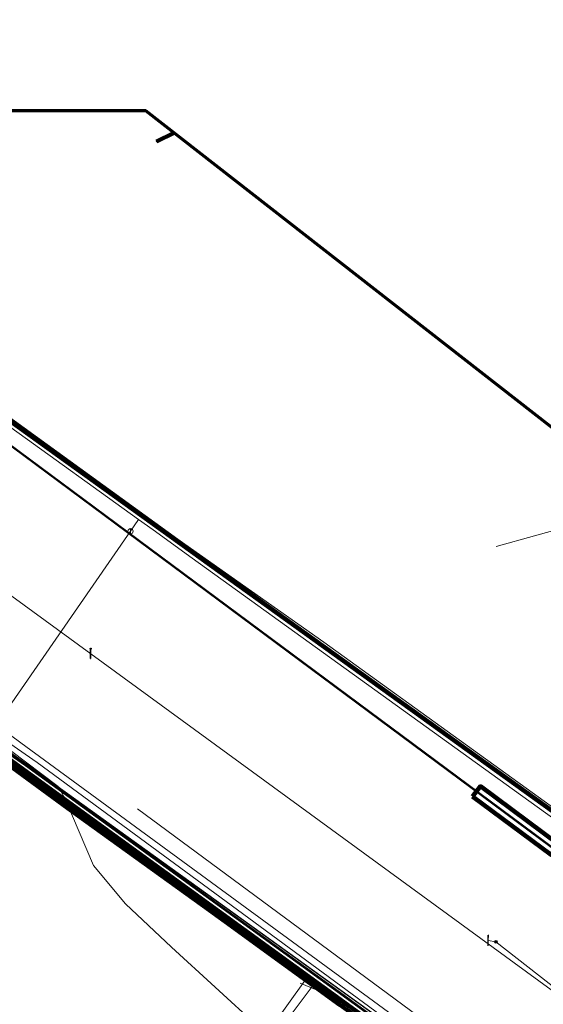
# Model space of a CAD drawing. Extents: x 152558 to 154479, y 462974 to 463683.
# Tile 588 of 638: x 154174 to 154215, y 463607 to 463683. Entities that reach past the tile are written whole.
import ezdxf
from ezdxf.lldxf.tags import DXFTag

# ---------------------------------------------------------------- set-up
doc = ezdxf.new("R2010")
doc.units = 0
doc.header["$LTSCALE"] = 0.2
doc.layers.get('0').update_dxf_attribs({"linetype": 'CONTINUOUS'})
for name, color, linetype, lineweight in [('B-RO-KL-DATA_COAXIAAL_17_ZIGGO BV-G', 90, 'KL-DATA-N', 18), ('B-RO-KL-DATA_EUROFIBER NEDERLAND BV-G', 90, 'KL-DATA-N', 18), ('B-RO-KL-DATA_HULPSTUK_KPN BV-S', 90, 'CONTINUOUS', 25), ('B-RO-KL-DATA_KABELBED_KPN BV-G', 90, 'CONTINUOUS', 100), ('B-RO-KL-DATA_KABELBED_ZIGGO BV-G', 90, 'CONTINUOUS', 100), ('B-RO-KL-DATA_REGGEFIBER OPERATOR BV-G', 90, 'KL-DATA-N', 18), ('B-RO-KL-DATA_STEDIN NETBEHEER BV-G', 90, 'KL-DATA-N', 18), ('B-RO-KL-ET_HS_50 KV_STEDIN NETBEHEER BV-G', 10, 'KL-HS-N', 18), ('B-RO-KL-ET_HS_MANTELBUIS_PVC_125_STEDIN NETBEHEER BV-G', 10, 'CONTINUOUS', 100), ('B-RO-KL-ET_LS_230 V_GEMEENTE AMERSFOORT-G', 190, 'KL-LS-N', 18), ('B-RO-KL-ET_LS_400 V_STEDIN NETBEHEER BV-G', 190, 'KL-LS-N', 18), ('B-RO-KL-ET_LS_GEMEENTE AMERSFOORT-S', 190, 'CONTINUOUS', 25), ('B-RO-KL-ET_LS_HULPSTUK_GEMEENTE AMERSFOORT-S', 190, 'CONTINUOUS', 25), ('B-RO-KL-ET_LS_MANTELBUIS_PVC_125_STEDIN NETBEHEER BV-G', 190, 'CONTINUOUS', 100), ('B-RO-KL-ET_MS_10 KV_STEDIN NETBEHEER BV-G', 130, 'KL-MS-N', 18), ('B-RO-KL-GAS_HD_STAAL_324_8 BAR_STEDIN NETBEHEER BV-G', 30, 'KL-GAS-HD-N', 18), ('B-RO-KL-GAS_LD_ASBESTCEMENT_292_0.1 BAR_STEDIN NETBEHEER BV-G', 50, 'KL-GAS-LD-N', 18), ('B-RO-KL-GAS_LD_GRIJS GIETIJZER_118_0.1 BAR_STEDIN NETBEHEER BV-G', 50, 'KL-GAS-LD-N', 18), ('B-RO-KL-GAS_LD_PVC_200_0.1 BAR_STEDIN NETBEHEER BV-G', 50, 'KL-GAS-LD-N', 18), ('B-RO-KL-WATER_100_VITENS-G', 170, 'KL-WATER-N', 18), ('B-RO-KL-WATER_63_VITENS-G', 170, 'KL-WATER-N', 18), ('B-RO-KL-WATER_HULPSTUK_VITENS-S', 170, 'CONTINUOUS', 25), ('B-RO-OG-INFO_ORIENTATIEPOLYGOON-GV', 7, 'CONTINUOUS', 70), ('B-RO-OG-INFO_VITENS-S', 7, 'CONTINUOUS', 25)]:
    doc.layers.add(name, color=color, linetype=linetype, lineweight=lineweight)
doc.styles.add('NLCS-ISO', font='NLCS-ISO.ttf')
tags = doc.linetypes.add('KL-DATA-N', pattern='A,4,-1,[101,NLCS.SHX,S=0.5,R=0,X=0,Y=0],-1,4,-1,["D",Standard,S=1,R=0,X=-0.25,Y=-0.5],-1.5', length=12.5).pattern_tags.tags
tags[18] = DXFTag(74, 10)
tags = doc.linetypes.add('KL-GAS-HD-N', pattern='A,4,-1,[69,NLCS.SHX,S=0.5,R=0,X=0,Y=0],-1,4,-1,["H",Standard,S=1,R=0,X=0,Y=-0.5],-2', length=13).pattern_tags.tags
tags[18] = DXFTag(74, 10)
tags = doc.linetypes.add('KL-GAS-LD-N', pattern='A,4,-1,[69,NLCS.SHX,S=0.5,R=0,X=0,Y=0],-1,4,-1,["L",Standard,S=1,R=0,X=0.25,Y=-0.5],-2', length=13).pattern_tags.tags
tags[18] = DXFTag(74, 10)
tags = doc.linetypes.add('KL-HS-N', pattern='A,4,-1,[103,NLCS.SHX,S=0.75,R=0,X=0,Y=0],-1,4,-1,["H",Standard,S=1,R=0,X=0,Y=-0.5],-2', length=13).pattern_tags.tags
tags[18] = DXFTag(74, 10)
tags = doc.linetypes.add('KL-LS-N', pattern='A,4,-1,[103,NLCS.SHX,S=0.75,R=0,X=0,Y=0],-1,4,-1,["L",Standard,S=1,R=0,X=0,Y=-0.5],-2', length=13).pattern_tags.tags
tags[18] = DXFTag(74, 10)
tags = doc.linetypes.add('KL-MS-N', pattern='A,4,-1,[103,NLCS.SHX,S=0.75,R=0,X=0,Y=0],-1,4,-1,["M",Standard,S=1,R=0,X=0,Y=-0.5],-2', length=13).pattern_tags.tags
tags[18] = DXFTag(74, 10)
doc.linetypes.add('KL-WATER-N', pattern='A,7,-0.5,[168,NLCS.SHX,S=0.75,R=0,X=0.75,Y=0],-2', length=9.5)

# ---------------------------------------------------------------- blocks, each defined once
blk = doc.blocks.new('SKL-WTB_HULP_AFSLUITER-SO')
at = {"color": 0, "linetype": 'ByBlock', "lineweight": 18}
blk.add_lwpolyline([(0, 0.8), (0, -0.8)], dxfattribs=at)
blk.add_circle((0, 0), 1, dxfattribs=at)
at = {"color": 0, "linetype": 'ByBlock', "lineweight": 18, "style": 'NLCS-ISO', "flags": 1}
for tag, p in [('TYPE', (1.5, 0)), ('OMSCHRIJVING', (1.5, -3)), ('LABEL', (1.5, -1.5))]:
    blk.add_attdef(tag, p, '', height=1, dxfattribs=at)
blk = doc.blocks.new('SKL-WTB_HULP_OVERIG-SO')
at = {"color": 0, "linetype": 'ByBlock', "lineweight": 18}
for points in [[(-0.14, 0.14), (0.14, -0.14)], [(0.14, 0.14), (-0.14, -0.14)]]:
    blk.add_lwpolyline(points, dxfattribs=at)
at = {"color": 0, "linetype": 'ByBlock', "lineweight": 18, "style": 'NLCS-ISO', "flags": 1}
for tag, p in [('TYPE', (1.5, 0)), ('OMSCHRIJVING', (1.5, -3)), ('LABEL', (1.5, -1.5))]:
    blk.add_attdef(tag, p, '', height=1, dxfattribs=at)
blk = doc.blocks.new('SKL-WTB_HULP_MOF-SO')
at = {"linetype": 'ByBlock', "lineweight": 18}
h = blk.add_hatch(color=0, dxfattribs=at)
h.dxf.hatch_style = 1
h.paths.add_polyline_path([(-0.5625, 0, 1), (0.5625, 0, 1)])
at = {"color": 0, "linetype": 'ByBlock', "lineweight": 18}
blk.add_circle((0, 0), 0.5625, dxfattribs=at)
at = {"color": 0, "linetype": 'ByBlock', "lineweight": 18, "style": 'NLCS-ISO', "flags": 1}
for tag, p in [('TYPE', (1.5, 0)), ('OMSCHRIJVING', (1.5, -3)), ('LABEL', (1.5, -1.5))]:
    blk.add_attdef(tag, p, '', height=1, dxfattribs=at)
blk = doc.blocks.new('SKL-ET_LS_MAST-SO')
for p, q in [((-0.05, 2.07), (0.05, 2.07)), ((-0.05, -2), (0.05, -2))]:
    blk.add_line(p, q)
for points in [[(-0.18, 1.76), (-0.22, 1.76), (-0.22, 1.84), (-0.18, 1.84), (-0.18, 1.79)], [(-0.18, 1.49), (-0.22, 1.49), (-0.22, 1.57), (-0.18, 1.57), (-0.18, 1.52)], [(-0.18, 1.79), (-0.05, 1.79)], [(-0.18, 1.76), (-0.05, 1.76)], [(-0.18, 1.52), (-0.05, 1.52)], [(-0.18, 1.49), (-0.05, 1.49)], [(-0.05, -2), (-0.05, 2.07)], [(0.05, -2), (0.05, 2.07)], [(0.18, 1.92), (0.05, 1.92)], [(0.18, 1.89), (0.05, 1.89)], [(0.18, 1.66), (0.05, 1.66)], [(0.18, 1.63), (0.05, 1.63)], [(0.18, 1.39), (0.05, 1.39)], [(0.18, 1.36), (0.05, 1.36)], [(0.18, 1.89), (0.22, 1.89), (0.22, 1.97), (0.18, 1.97), (0.18, 1.92)], [(0.18, 1.63), (0.22, 1.63), (0.22, 1.71), (0.18, 1.71), (0.18, 1.66)], [(0.18, 1.36), (0.22, 1.36), (0.22, 1.44), (0.18, 1.44), (0.18, 1.39)]]:
    blk.add_lwpolyline(points)
blk = doc.blocks.new('SOG-INFO_OVERIG-SO')
at = {"color": 0, "linetype": 'ByBlock', "lineweight": 18}
for points in [[(-0.14, 0.14), (0.14, -0.14)], [(0.14, 0.14), (-0.14, -0.14)]]:
    blk.add_lwpolyline(points, dxfattribs=at)
at = {"color": 0, "linetype": 'ByBlock', "lineweight": 18, "style": 'NLCS-ISO', "flags": 1}
for tag, p in [('TYPE', (1.5, 0)), ('OMSCHRIJVING', (1.5, -3)), ('LABEL', (1.5, -1.5))]:
    blk.add_attdef(tag, p, '', height=1, dxfattribs=at)

msp = doc.modelspace()

# ---------------------------------------------------------------- linework, layer by layer
at = {"layer": 'B-RO-KL-DATA_COAXIAAL_17_ZIGGO BV-G', "flags": 128}
msp.add_lwpolyline([(154111.36, 463663.201), (154111.431, 463663.137), (154112.96, 463661.764), (154116.12, 463665.828), (154117.404, 463664.898), (154119.295, 463663.667), (154119.56, 463663.494), (154123.908, 463660.665), (154125.074, 463659.852), (154125.509, 463659.549), (154132.057, 463654.982), (154132.334, 463654.789), (154134.419, 463653.335), (154147.651, 463644.466), (154167.343, 463630.424), (154167.427, 463630.364), (154167.762, 463629.949), (154167.976, 463629.799), (154173.014, 463626.114), (154177.976, 463622.514), (154188.915, 463614.629), (154198.892, 463607.342), (154203.201, 463604.291), (154207.556, 463601.033), (154207.958, 463598.873), (154210.195, 463593.142), (154210.433, 463592.459), (154208.949, 463590.724), (154208.83, 463590.282), (154208.35, 463589.409), (154207.279, 463587.795), (154241.917, 463562.275), (154242.032, 463562.424), (154243.22, 463561.51), (154243.124, 463561.386), (154242.771, 463560.926)], dxfattribs=at)
at = {"layer": 'B-RO-KL-DATA_EUROFIBER NEDERLAND BV-G', "flags": 128}
for points in [[(154387.4, 463504.4), (154387.5, 463504.4), (154382.7, 463508.4), (154380.9, 463508.7), (154377.6, 463506.3), (154355.8, 463478.9), (154350.1, 463476.9), (154350.5, 463477.3), (154336.2, 463489.6), (154331.7, 463495.4), (154327.9, 463498.7), (154321.7, 463503.6), (154280.1, 463546.4), (154274.9, 463550), (154263.4, 463559.6), (154209.5, 463599.8), (154209.2, 463601.1), (154160.7, 463636), (154142.8, 463648.5), (154125.553, 463660.463), (154123.861, 463657.959), (154121.5, 463656), (154129.1, 463648.8)], [(154125.551, 463660.464), (154142.782, 463648.49), (154160.69, 463635.979), (154209.193, 463601.09), (154209.49, 463599.861)], [(154210.89, 463642.54), (154222.662, 463645.837)]]:
    msp.add_lwpolyline(points, dxfattribs=at)
at = {"layer": 'B-RO-KL-DATA_KABELBED_KPN BV-G', "flags": 128}
for points in [[(154140.305, 463676), (154140.308, 463675.998), (154163.942, 463659.089), (154227.071, 463613.697), (154256.071, 463592.315), (154283.61, 463575.304), (154287.082, 463573.159)], [(154184.807, 463673.652), (154186.175, 463674.303)], [(154169.412, 463629.07), (154173.494, 463626.206), (154199.488, 463607.352), (154207.861, 463601.253)]]:
    msp.add_lwpolyline(points, dxfattribs=at)
at = {"layer": 'B-RO-KL-DATA_KABELBED_ZIGGO BV-G', "flags": 128}
msp.add_lwpolyline([(154167.343, 463630.424), (154167.762, 463629.949), (154198.892, 463607.342), (154203.201, 463604.291), (154207.556, 463601.033), (154207.958, 463598.873), (154210.433, 463592.459), (154208.949, 463590.724), (154208.83, 463590.282), (154208.35, 463589.409), (154207.279, 463587.795)], dxfattribs=at)
at = {"layer": 'B-RO-KL-DATA_REGGEFIBER OPERATOR BV-G', "flags": 128}
for points in [[(154111.283, 463662.884), (154114.147, 463667.102), (154119.56, 463663.634), (154125.249, 463659.635), (154134.269, 463653.36), (154146.026, 463645.418), (154169.014, 463628.966), (154196.318, 463609.362), (154207.276, 463601.329), (154206.933, 463600.871), (154201.06, 463592.779), (154201.299, 463592.553), (154208.28, 463587.537), (154242.719, 463562.202), (154243.446, 463561.667)], [(154186.894, 463596.204), (154196.318, 463609.362), (154169.014, 463628.966)]]:
    msp.add_lwpolyline(points, dxfattribs=at)
at = {"layer": 'B-RO-KL-DATA_STEDIN NETBEHEER BV-G', "flags": 128}
for points in [[(154101.139, 463676), (154108.701, 463670.885), (154128.866, 463658.39), (154144.171, 463647.848), (154147.28, 463645.167), (154167.338, 463630.692), (154243.914, 463575.249), (154258.828, 463564.248)], [(154140.306, 463676), (154140.309, 463675.998), (154163.884, 463659.008), (154197.658, 463635.209), (154243.618, 463602.026)]]:
    msp.add_lwpolyline(points, dxfattribs=at)
at = {"layer": 'B-RO-KL-ET_HS_50 KV_STEDIN NETBEHEER BV-G', "flags": 128}
for points in [[(154217.296, 463594.791), (154199.435, 463607.811), (154174.743, 463625.703), (154138.431, 463650.906), (154122.512, 463662.046), (154101.448, 463676)], [(154217.325, 463594.831), (154199.464, 463607.851), (154174.772, 463625.744), (154138.46, 463650.947), (154122.54, 463662.087), (154101.539, 463676)], [(154217.354, 463594.871), (154199.493, 463607.891), (154174.801, 463625.785), (154138.489, 463650.988), (154122.568, 463662.128), (154101.629, 463676)], [(154137.77, 463676), (154145.252, 463670.73), (154161.735, 463659.556), (154163.15, 463657.996), (154243.261, 463598.53), (154255.578, 463590.219), (154268.542, 463582.468), (154270.692, 463580.364), (154272.845, 463579.057), (154273.236, 463579.028), (154276.082, 463579.892), (154276.553, 463579.963), (154276.859, 463579.919), (154277.028, 463579.77), (154277.263, 463579.418), (154290.524, 463570.527), (154305.199, 463560.961), (154331.257, 463542.925), (154337.134, 463538.991), (154341.497, 463537.574), (154342.387, 463537.372), (154343.016, 463537.118), (154359.786, 463523.6), (154363.01, 463521.034), (154365.145, 463518.911), (154370.059, 463513.738), (154375.135, 463507.736), (154376.375, 463507.248), (154376.758, 463504.926), (154378.726, 463503.04), (154376.099, 463500), (154355.244, 463474.906), (154357.016, 463473.41)], [(154137.869, 463676), (154139.746, 463674.682), (154145.28, 463670.771), (154161.768, 463659.594), (154163.184, 463658.033), (154243.29, 463598.571), (154255.605, 463590.261), (154268.573, 463582.508), (154270.723, 463580.404), (154272.861, 463579.106), (154273.23, 463579.079), (154276.071, 463579.941), (154276.553, 463580.014), (154276.881, 463579.966), (154277.066, 463579.803), (154277.299, 463579.454), (154290.586, 463570.546), (154305.23, 463561), (154331.301, 463542.955), (154337.156, 463539.036), (154341.501, 463537.624), (154342.402, 463537.42), (154343.042, 463537.162), (154359.817, 463523.639), (154363.043, 463521.071), (154365.181, 463518.946), (154370.096, 463513.771), (154375.167, 463507.775), (154376.418, 463507.276), (154376.801, 463504.954), (154378.795, 463503.043), (154376.165, 463500), (154356.46, 463476.29), (154355.3, 463475.5), (154353.9, 463475.46), (154352.27, 463475.33), (154350.94, 463474.39), (154348.45, 463471.48)], [(154369.424, 463516.11), (154359.848, 463523.678), (154343.068, 463537.206), (154342.417, 463537.468), (154341.505, 463537.674), (154337.178, 463539.081), (154331.322, 463542.994), (154305.261, 463561.039), (154290.648, 463570.565), (154277.335, 463579.49), (154277.104, 463579.836), (154276.903, 463580.013), (154276.553, 463580.065), (154276.06, 463579.99), (154273.224, 463579.13), (154272.877, 463579.155), (154270.754, 463580.444), (154268.604, 463582.548), (154255.632, 463590.303), (154243.319, 463598.612), (154163.218, 463658.07), (154161.801, 463659.632), (154145.308, 463670.812), (154139.775, 463674.723), (154137.956, 463676)]]:
    msp.add_lwpolyline(points, dxfattribs=at)
at = {"layer": 'B-RO-KL-ET_HS_MANTELBUIS_PVC_125_STEDIN NETBEHEER BV-G', "flags": 128}
msp.add_lwpolyline([(154209.084, 463623.341), (154215.106, 463618.869), (154215.702, 463619.671), (154209.68, 463624.143), (154209.084, 463623.341)], dxfattribs=at)
at = {"layer": 'B-RO-KL-ET_LS_230 V_GEMEENTE AMERSFOORT-G', "flags": 128}
for points in [[(154210.875, 463612.181), (154210.288, 463612.297)], [(154242.911, 463588.427), (154229.181, 463598.169), (154216.591, 463607.701), (154210.867, 463612.185)]]:
    msp.add_lwpolyline(points, dxfattribs=at)
at = {"layer": 'B-RO-KL-ET_LS_400 V_STEDIN NETBEHEER BV-G', "flags": 128}
for points in [[(154258.021, 463564.134), (154237.322, 463579.498), (154237.261, 463579.561), (154237.227, 463579.642), (154237.222, 463579.729), (154237.271, 463579.849), (154238.728, 463581.755), (154242.121, 463586.342), (154239.662, 463590.586), (154157.763, 463650.343), (154139.994, 463662.389), (154120.006, 463676)], [(154111.368, 463669.155), (154117.342, 463664.772), (154123.687, 463660.617), (154125.275, 463659.518), (154133.356, 463653.913), (154135.76, 463652.245), (154140.227, 463649.147), (154143.927, 463646.581), (154167.927, 463629.731), (154172.946, 463626.014), (154177.928, 463622.355), (154188.817, 463614.512), (154196.756, 463608.763), (154197.161, 463608.469), (154198.844, 463607.251), (154199.61, 463606.819), (154200.541, 463606.455), (154201.512, 463606.227), (154202.029, 463606.154), (154202.78, 463605.994), (154203.36, 463605.775), (154203.797, 463605.476)], [(154196.756, 463608.763), (154195.239, 463606.71)], [(154195.848, 463609.01), (154197.161, 463608.469)]]:
    msp.add_lwpolyline(points, dxfattribs=at)
at = {"layer": 'B-RO-KL-ET_LS_MANTELBUIS_PVC_125_STEDIN NETBEHEER BV-G', "flags": 128}
msp.add_lwpolyline([(154209.084, 463623.341), (154215.106, 463618.869), (154215.702, 463619.671), (154209.68, 463624.143), (154209.084, 463623.341)], dxfattribs=at)
at = {"layer": 'B-RO-KL-ET_MS_10 KV_STEDIN NETBEHEER BV-G', "flags": 128}
for points in [[(154212.595, 463597.285), (154167.309, 463630.652), (154147.249, 463645.128), (154144.14, 463647.808), (154128.838, 463658.349), (154108.674, 463670.843), (154101.05, 463676)], [(154214.306, 463596.301), (154212.623, 463597.327), (154167.338, 463630.692), (154147.28, 463645.167), (154144.171, 463647.848), (154128.866, 463658.39), (154108.701, 463670.885), (154101.139, 463676)], [(154219.294, 463592.905), (154214.333, 463596.343), (154212.651, 463597.369), (154167.367, 463630.732), (154147.311, 463645.206), (154144.202, 463647.888), (154128.894, 463658.431), (154108.728, 463670.927), (154101.228, 463676)]]:
    msp.add_lwpolyline(points, dxfattribs=at)
at = {"layer": 'B-RO-KL-GAS_HD_STAAL_324_8 BAR_STEDIN NETBEHEER BV-G', "flags": 128}
msp.add_lwpolyline([(154104.859, 463676), (154109.866, 463672.632), (154148.55, 463646.643), (154174.4, 463627.465), (154210.275, 463601.19)], dxfattribs=at)
at = {"layer": 'B-RO-KL-GAS_LD_ASBESTCEMENT_292_0.1 BAR_STEDIN NETBEHEER BV-G', "flags": 128}
msp.add_lwpolyline([(154183.347, 463622.402), (154250.065, 463573.122)], dxfattribs=at)
at = {"layer": 'B-RO-KL-GAS_LD_GRIJS GIETIJZER_118_0.1 BAR_STEDIN NETBEHEER BV-G', "flags": 128}
msp.add_lwpolyline([(154140.485, 463676), (154146.618, 463671.956), (154147.978, 463670.97), (154148.365, 463670.69), (154148.379, 463670.68), (154168.878, 463655.831), (154238.092, 463605.685), (154239.401, 463605.105)], dxfattribs=at)
at = {"layer": 'B-RO-KL-GAS_LD_PVC_200_0.1 BAR_STEDIN NETBEHEER BV-G', "flags": 128}
msp.add_lwpolyline([(154102.856, 463676), (154116.675, 463666.86), (154124.672, 463661.318), (154125.907, 463660.462), (154133.51, 463655.193), (154169.08, 463630.516), (154175.649, 463625.955), (154206.417, 463603.324)], dxfattribs=at)
at = {"layer": 'B-RO-KL-WATER_100_VITENS-G', "flags": 128}
for points in [[(154139.899, 463676), (154141.293, 463674.995), (154142.308, 463674.264), (154148.747, 463669.623), (154173.631, 463651.688), (154183.443, 463644.617)], [(154183.443, 463644.617), (154182.823, 463643.721)], [(154183.443, 463644.617), (154184.55, 463643.82), (154187.561, 463641.65), (154211.668, 463624.276), (154224.268, 463615.195)], [(154182.823, 463643.721), (154171.798, 463627.799), (154170.628, 463626.11)]]:
    msp.add_lwpolyline(points, dxfattribs=at)
at = {"layer": 'B-RO-KL-WATER_63_VITENS-G', "flags": 128}
msp.add_lwpolyline([(154171.798, 463627.799), (154171.773, 463627.858), (154172.043, 463628.233), (154173.594, 463626.891), (154177.264, 463624.117), (154177.782, 463623.23), (154179.986, 463618.056), (154182.421, 463615.104), (154185.96, 463611.794), (154192.679, 463605.65), (154197.754, 463600.394), (154198.182, 463599.831), (154198.182, 463599.039), (154195.585, 463595.522), (154190.884, 463589.153)], dxfattribs=at)
at = {"layer": 'B-RO-OG-INFO_ORIENTATIEPOLYGOON-GV', "flags": 128}
msp.add_lwpolyline([(152558, 463387), (153001, 463152), (154184, 462974), (154479, 462991), (154348, 463253), (154416, 463495), (154184, 463676), (154096, 463676), (153945, 463663), (153854, 463451), (153015, 463683), (152584, 463595)], close=True, dxfattribs=at)

# ---------------------------------------------------------------- block references
at = {"layer": 'B-RO-KL-DATA_HULPSTUK_KPN BV-S', "xscale": 0.2, "yscale": 0.2, "zscale": 0.2}
msp.add_blockref('SKL-WTB_HULP_OVERIG-SO', (154184.807, 463673.652), dxfattribs=at)
at = {"layer": 'B-RO-KL-ET_LS_GEMEENTE AMERSFOORT-S', "xscale": 0.2, "yscale": 0.2, "zscale": 0.2}
for p in [(154179.763, 463634.336), (154210.281, 463612.294)]:
    msp.add_blockref('SKL-ET_LS_MAST-SO', p, dxfattribs=at)
at = {"layer": 'B-RO-KL-ET_LS_HULPSTUK_GEMEENTE AMERSFOORT-S', "xscale": 0.2, "yscale": 0.2, "zscale": 0.2}
msp.add_blockref('SKL-WTB_HULP_MOF-SO', (154210.875, 463612.192), dxfattribs=at)
at = {"layer": 'B-RO-KL-WATER_HULPSTUK_VITENS-S', "xscale": 0.2, "yscale": 0.2, "zscale": 0.2}
for name, p in [('SKL-WTB_HULP_AFSLUITER-SO', (154182.823, 463643.721)), ('SKL-WTB_HULP_OVERIG-SO', (154211.668, 463624.276))]:
    msp.add_blockref(name, p, dxfattribs=at)
at = {"layer": 'B-RO-OG-INFO_VITENS-S', "xscale": 0.2, "yscale": 0.2, "zscale": 0.2}
msp.add_blockref('SOG-INFO_OVERIG-SO', (154211.668, 463624.276), dxfattribs=at)

doc.saveas('drawing.dxf')
